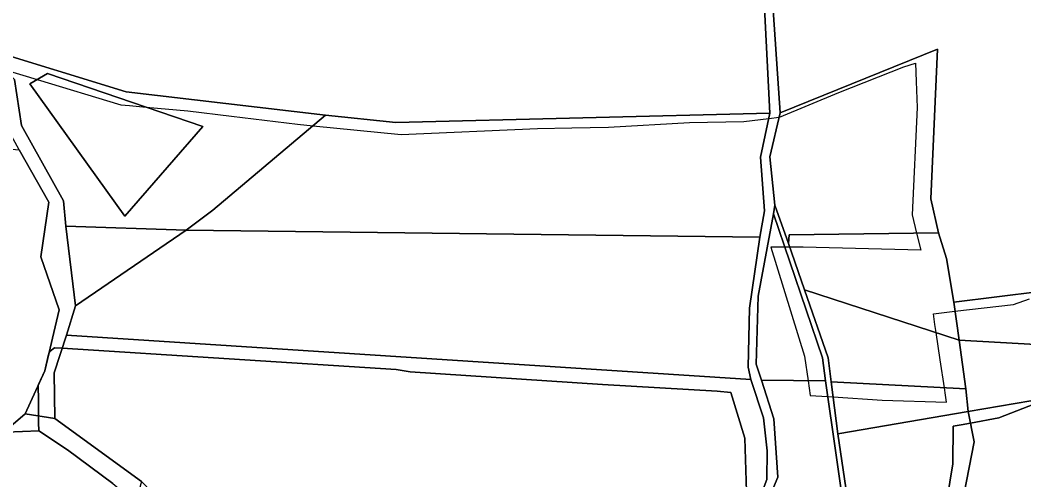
# Model space of a CAD drawing. Extents: x -477304 to -465429, y -1159113 to -1149210.
# Drawn here: x -468460.2 to -468029, y -1152648.8 to -1152451.3 of the extents above; entities that cross this region are included whole.
import ezdxf

# ---------------------------------------------------------------- set-up
doc = ezdxf.new("R2010")
doc.units = 0
for name, color, linetype in [('BPEJ_s', 7, 'Continuous'), ('ostatni_s', 7, 'Continuous'), ('PUPFL_s', 7, 'Continuous'), ('trav_porost_s', 7, 'Continuous'), ('voda_s', 7, 'Continuous')]:
    doc.layers.add(name, color=color, linetype=linetype)

msp = doc.modelspace()

# ---------------------------------------------------------------- linework, layer by layer
at = {"layer": 'BPEJ_s'}
for points in [[(-468466.5, -1152472.7), (-468452.79, -1152476.85), (-468416.94, -1152487.72), (-468413.13, -1152488.06), (-468406.02, -1152488.69), (-468388.1, -1152490.27), (-468369.39, -1152492.54), (-468341.01, -1152495.99), (-468334.26, -1152496.67), (-468296.47, -1152500.45), (-468237.93, -1152497.9), (-468223.18, -1152497.6), (-468207.39, -1152497.27), (-468172.61, -1152495.36), (-468149.28, -1152494.93), (-468138.62, -1152493.6), (-468134.17, -1152493.05), (-468134.09, -1152493.03), (-468134.01, -1152493.02), (-468108.55, -1152482.45), (-468080.56, -1152471.39), (-468075.53, -1152469.85), (-468075.24, -1152477.72), (-468074.83, -1152488.78), (-468076.95, -1152535.02), (-468075.07, -1152542.78), (-468073.29, -1152550.14), (-468123.83, -1152548.81), (-468129.51, -1152548.81), (-468131.72, -1152548.81), (-468136.55, -1152548.81), (-468137.66, -1152548.81), (-468123.19, -1152595.68), (-468121.66, -1152606.23), (-468120.74, -1152612.59), (-468113.3, -1152613.06), (-468110.93, -1152613.21), (-468089.89, -1152614.55), (-468062.25, -1152615.43), (-468062.7, -1152612.38), (-468063.16, -1152609.26), (-468064.94, -1152597.3), (-468066.69, -1152585.56), (-468067.2, -1152582.1), (-468067.88, -1152577.52), (-468058.61, -1152576.41), (-468033.48, -1152573.41), (-468026.54, -1152571.03)], [(-468466.5, -1152472.7), (-468452.79, -1152476.85), (-468416.94, -1152487.72), (-468413.13, -1152488.06), (-468406.02, -1152488.69), (-468388.1, -1152490.27), (-468369.39, -1152492.54), (-468341.01, -1152495.99), (-468334.26, -1152496.67), (-468296.47, -1152500.45), (-468237.93, -1152497.9), (-468223.18, -1152497.6)], [(-468223.18, -1152497.6), (-468207.39, -1152497.27), (-468172.61, -1152495.36), (-468149.28, -1152494.93), (-468138.62, -1152493.6), (-468134.17, -1152493.05), (-468134.09, -1152493.03), (-468134.01, -1152493.02), (-468108.55, -1152482.45), (-468080.56, -1152471.39), (-468075.53, -1152469.85), (-468075.24, -1152477.72), (-468074.83, -1152488.78), (-468076.95, -1152535.02), (-468075.07, -1152542.78), (-468073.29, -1152550.14), (-468123.83, -1152548.81), (-468129.51, -1152548.81), (-468131.72, -1152548.81), (-468136.55, -1152548.81), (-468137.66, -1152548.81), (-468123.19, -1152595.68), (-468121.66, -1152606.23), (-468120.74, -1152612.59), (-468113.3, -1152613.06), (-468110.93, -1152613.21), (-468089.89, -1152614.55), (-468062.25, -1152615.43), (-468062.7, -1152612.38), (-468063.16, -1152609.26), (-468064.94, -1152597.3), (-468066.69, -1152585.56), (-468067.2, -1152582.1), (-468067.88, -1152577.52), (-468058.61, -1152576.41), (-468033.48, -1152573.41), (-468026.54, -1152571.03)], [(-468148.22, -1152653.79), (-468148.85, -1152630.89), (-468154.87, -1152611.32), (-468160.73, -1152610.74), (-468209.95, -1152607.89), (-468292.66, -1152602.47), (-468295.23, -1152602.01), (-468298.59, -1152601.4), (-468442.09, -1152592.28), (-468445.36, -1152592.07), (-468447.27, -1152593.56), (-468447.91, -1152594.96), (-468449.56, -1152601.91), (-468452.25, -1152607.85), (-468452.36, -1152608.19), (-468452.3, -1152614.93), (-468452.24, -1152621.41), (-468452.21, -1152624.18), (-468452.17, -1152627.73), (-468466.15, -1152628.34)], [(-468420.34, -1152650.4), (-468439.85, -1152635.98), (-468452.17, -1152627.73), (-468452.21, -1152624.18), (-468452.24, -1152621.41), (-468452.3, -1152614.93), (-468452.36, -1152608.19), (-468452.25, -1152607.85), (-468449.56, -1152601.91), (-468447.91, -1152594.96), (-468447.27, -1152593.56), (-468445.36, -1152592.07), (-468442.09, -1152592.28), (-468298.59, -1152601.4), (-468295.23, -1152602.01), (-468292.66, -1152602.47), (-468209.95, -1152607.89), (-468160.73, -1152610.74), (-468154.87, -1152611.32), (-468148.85, -1152630.89), (-468148.22, -1152653.79)], [(-468068.9, -1152698.76), (-468059.56, -1152641.91), (-468059.34, -1152625.78), (-468055.96, -1152625.16), (-468051.95, -1152624.42), (-468039.84, -1152622.19), (-468019.14, -1152614.17)], [(-468019.14, -1152614.17), (-468039.84, -1152622.19), (-468051.95, -1152624.42), (-468055.96, -1152625.16), (-468059.34, -1152625.78), (-468059.56, -1152641.91), (-468068.9, -1152698.76)], [(-468466.15, -1152628.34), (-468452.17, -1152627.73), (-468439.85, -1152635.98), (-468420.34, -1152650.4), (-468416.09, -1152654), (-468415.25, -1152656.34), (-468416.73, -1152658.88), (-468418.85, -1152666.52), (-468440.78, -1152748.96), (-468442.3, -1152754.67), (-468442.54, -1152755.58), (-468442.92, -1152757.03), (-468442.98, -1152758.48), (-468443.03, -1152759.84), (-468444.3, -1152761.96), (-468444.09, -1152763.66), (-468445.71, -1152770.26), (-468453.85, -1152766.2), (-468461.91, -1152763.23)]]:
    msp.add_lwpolyline(points, dxfattribs=at)
at = {"layer": 'ostatni_s'}
for points in [[(-468115.5, -1152596.39), (-468136.57, -1152534.58), (-468136.04, -1152530.84), (-468130.05, -1152547.24), (-468123.17, -1152567.23), (-468113.14, -1152596.35), (-468111.77, -1152606.71), (-468108.86, -1152629.11), (-468103.15, -1152667.77), (-468105.3, -1152697.74), (-468107.93, -1152718.79), (-468109.5, -1152739.04), (-468108.53, -1152748.49), (-468098.34, -1152790.02), (-468101.39, -1152790.45), (-468104.12, -1152783.55), (-468110.71, -1152753.68), (-468112.87, -1152738.09), (-468111.58, -1152720.66), (-468106.9, -1152693.12), (-468105.27, -1152669.1), (-468114.26, -1152606.34)], [(-468129.89, -1152543.5), (-468065.64, -1152542.66), (-468062.24, -1152553.71), (-468059.16, -1152572.54), (-468056.88, -1152588.74), (-468123.17, -1152567.23), (-468130.05, -1152547.24)], [(-468022.12, -1152567.96), (-468013.72, -1152591.29), (-468056.88, -1152588.74), (-468059.16, -1152572.54)]]:
    msp.add_lwpolyline(points, close=True, dxfattribs=at)
at = {"layer": 'PUPFL_s'}
for points in [[(-468152.34, -1152239.84), (-468143.27, -1152239.41), (-468154.71, -1152260.59), (-468150.54, -1152342.36), (-468152.88, -1152417.42), (-468140.92, -1152437.42), (-468138.12, -1152491.25), (-468298.7, -1152495.36), (-468328.94, -1152492.19), (-468414.6, -1152482.07), (-468475.27, -1152463.48)], [(-468022.12, -1152567.96), (-468059.16, -1152572.54), (-468062.24, -1152553.71), (-468065.64, -1152542.66), (-468069.04, -1152528.12), (-468066.12, -1152463.82), (-468133.73, -1152491.12), (-468137.41, -1152436.3)]]:
    msp.add_lwpolyline(points, dxfattribs=at)
for points in [[(-468475.27, -1152463.48), (-468414.6, -1152482.07), (-468328.94, -1152492.19), (-468377.34, -1152532.96), (-468388.79, -1152541.54), (-468440.44, -1152539.9), (-468441.54, -1152529.01), (-468459.5, -1152496.62), (-468462.56, -1152476.84), (-468465.49, -1152473.76)], [(-468066.12, -1152463.82), (-468069.04, -1152528.12), (-468065.64, -1152542.66), (-468129.89, -1152543.5), (-468130.05, -1152547.24), (-468136.04, -1152530.84), (-468138.1, -1152510.11), (-468133.73, -1152491.12)], [(-468465.49, -1152473.76), (-468462.56, -1152476.84), (-468459.5, -1152496.62), (-468441.54, -1152529.01), (-468440.44, -1152539.9), (-468436.42, -1152573.99), (-468440.24, -1152586.65), (-468445.57, -1152602.88), (-468445.28, -1152622.5), (-468457.99, -1152620.51), (-468449.56, -1152601.91), (-468443.36, -1152575.77), (-468451.2, -1152552.96), (-468447.76, -1152529.46), (-468460.55, -1152507.04), (-468465.56, -1152497.87)], [(-468448.34, -1152474.18), (-468455.9, -1152478.72), (-468415.18, -1152535.56), (-468381.62, -1152497.05)], [(-468381.62, -1152497.05), (-468415.18, -1152535.56), (-468455.9, -1152478.72), (-468448.34, -1152474.18)], [(-468140.35, -1152533.18), (-468142.37, -1152544.49), (-468388.79, -1152541.54), (-468377.34, -1152532.96), (-468328.94, -1152492.19), (-468298.7, -1152495.36), (-468138.12, -1152491.25), (-468142.15, -1152510.2)], [(-468141.77, -1152605.93), (-468143.97, -1152599.13), (-468143.14, -1152569.84), (-468136.57, -1152534.58), (-468115.5, -1152596.39), (-468114.26, -1152606.34)], [(-468436.42, -1152573.99), (-468440.44, -1152539.9), (-468388.79, -1152541.54)], [(-468440.24, -1152586.65), (-468436.42, -1152573.99), (-468388.79, -1152541.54), (-468142.37, -1152544.49), (-468146.91, -1152575.06), (-468147.47, -1152600.37), (-468146.23, -1152605.76)], [(-468113.14, -1152596.35), (-468123.17, -1152567.23), (-468056.88, -1152588.74), (-468053.92, -1152609.75), (-468111.77, -1152606.71)], [(-468139.25, -1152636.29), (-468139.36, -1152648.7), (-468147.78, -1152670.41), (-468147.74, -1152675.49), (-468180.39, -1152678.9), (-468223.23, -1152677.74), (-468239.2, -1152683.81), (-468284.3, -1152686.09), (-468294.55, -1152707.25), (-468353.32, -1152716.1), (-468356.33, -1152702.81), (-468408.04, -1152649.47), (-468445.28, -1152622.5), (-468445.57, -1152602.88), (-468440.24, -1152586.65), (-468146.23, -1152605.76), (-468140.85, -1152622.13)], [(-468053.92, -1152609.75), (-468056.88, -1152588.74), (-468013.72, -1152591.29), (-468009.32, -1152603.49), (-468005.9, -1152611.43), (-468052.96, -1152619.46)], [(-468114.26, -1152606.34), (-468105.27, -1152669.1), (-468106.9, -1152693.12), (-468111.58, -1152720.66), (-468112.87, -1152738.09), (-468110.71, -1152753.68), (-468104.12, -1152783.55), (-468112.02, -1152771.44), (-468118.96, -1152763.88), (-468124.22, -1152758.05), (-468130.85, -1152752.17), (-468134.76, -1152749.78), (-468144.92, -1152746.84), (-468142.41, -1152736.72), (-468139.14, -1152733.07), (-468132.79, -1152729), (-468121.73, -1152720.47), (-468121.63, -1152711.39), (-468144, -1152673.56), (-468143.05, -1152667.61), (-468134.74, -1152647.7), (-468136.36, -1152622.56), (-468141.77, -1152605.93)], [(-468053.92, -1152609.75), (-468052.96, -1152619.46), (-468108.86, -1152629.11), (-468111.77, -1152606.71)], [(-467979.73, -1152646.63), (-468063.36, -1152699.32), (-468050.32, -1152632.41), (-468052.96, -1152619.46), (-468005.9, -1152611.43), (-468009.32, -1152603.49), (-467983.06, -1152604.14)], [(-468050.32, -1152632.41), (-468063.36, -1152699.32), (-468068.62, -1152711.32), (-468095.18, -1152732.01), (-468100.99, -1152736.75), (-468103.66, -1152751.36), (-468099.91, -1152768.48), (-468097, -1152779.44), (-468090.27, -1152786.81), (-468087.82, -1152790.1), (-468086.06, -1152792.35), (-468098.34, -1152790.02), (-468108.53, -1152748.49), (-468109.5, -1152739.04), (-468107.93, -1152718.79), (-468105.3, -1152697.74), (-468103.15, -1152667.77), (-468108.86, -1152629.11), (-468052.96, -1152619.46)], [(-468499.54, -1152703.68), (-468494.87, -1152676.89), (-468477.55, -1152637.22), (-468457.99, -1152620.51), (-468445.28, -1152622.5), (-468408.04, -1152649.47), (-468435.94, -1152749.29), (-468452.87, -1152748.13), (-468478.43, -1152743.58), (-468485.83, -1152729.03), (-468490.43, -1152725.74)]]:
    msp.add_lwpolyline(points, close=True, dxfattribs=at)
at = {"layer": 'trav_porost_s'}
msp.add_lwpolyline([(-468499.54, -1152703.68), (-468525.29, -1152701.53), (-468529.2, -1152664.12), (-468513.6, -1152657.49), (-468509.26, -1152621.42), (-468526.1, -1152618.08), (-468524.11, -1152599.43), (-468529.09, -1152586.28), (-468532.38, -1152574.85), (-468531.16, -1152554.9), (-468533.83, -1152545.04), (-468535.93, -1152513.73), (-468533.6, -1152507.27), (-468522.65, -1152505), (-468491.75, -1152504.13), (-468460.55, -1152507.04), (-468447.76, -1152529.46), (-468451.2, -1152552.96), (-468443.36, -1152575.77), (-468449.56, -1152601.91), (-468457.99, -1152620.51), (-468477.55, -1152637.22), (-468494.87, -1152676.89)], close=True, dxfattribs=at)
at = {"layer": 'voda_s'}
for points in [[(-468147.78, -1152670.41), (-468139.36, -1152648.7), (-468139.25, -1152636.29), (-468140.85, -1152622.13), (-468146.23, -1152605.76), (-468147.47, -1152600.37), (-468146.91, -1152575.06), (-468142.37, -1152544.49), (-468140.35, -1152533.18), (-468142.15, -1152510.2), (-468138.12, -1152491.25), (-468140.92, -1152437.42)], [(-468137.41, -1152436.3), (-468133.73, -1152491.12), (-468138.1, -1152510.11), (-468136.04, -1152530.84), (-468136.57, -1152534.58), (-468143.14, -1152569.84), (-468143.97, -1152599.13), (-468141.77, -1152605.93), (-468136.36, -1152622.56), (-468134.74, -1152647.7), (-468143.05, -1152667.61)]]:
    msp.add_lwpolyline(points, dxfattribs=at)

doc.saveas('drawing.dxf')
